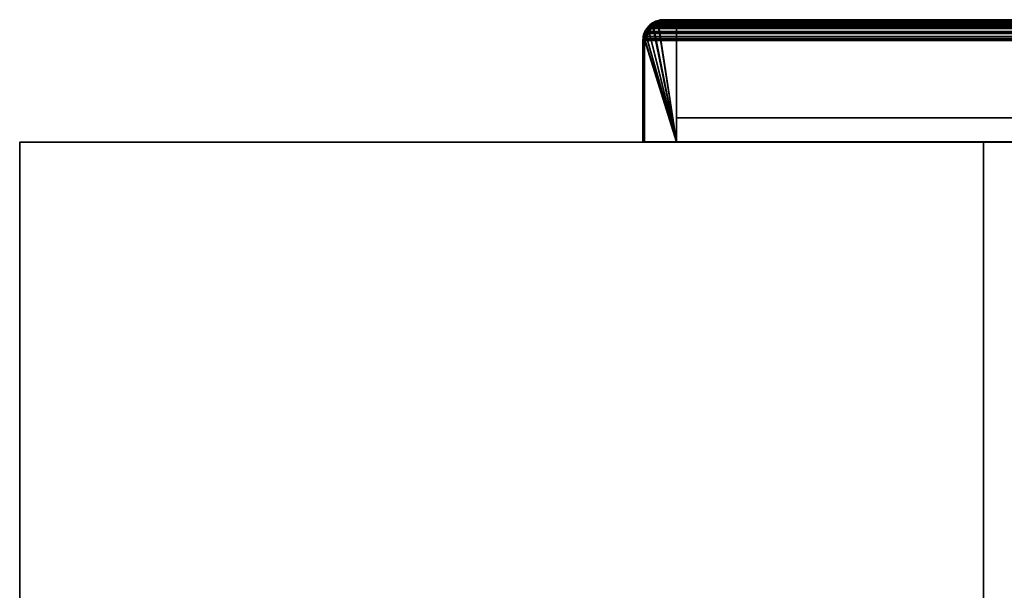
# Model space of a CAD drawing. Header units: millimetres. Extents: x -590 to 3690, y -120 to 127.
# Tile 267 of 656: x 835 to 988, y 38 to 127. Entities that reach past the tile are written whole.
import ezdxf

# ---------------------------------------------------------------- set-up
doc = ezdxf.new("R2010")
doc.units = ezdxf.units.MM
doc.layers.add('152', color=7, linetype='Continuous', true_color=0xffffff)

# ---------------------------------------------------------------- blocks, each defined once
blk = doc.blocks.new('UG_SURFACE_002')
at = {"layer": '152', "color": 252, "linetype": 'Continuous', "lineweight": 35}
for points in [[(2165, -31.2, 2203), (2165, 108.2, 2203), (835, 108.2, 2203), (835, -31.2, 2203)], [(835, -31.2, 2203), (835, 108.2, 2203), (835, 108.2, -7), (835, -31.2, -7)], [(835, -31.2, -7), (835, 108.2, -7), (985, 108.2, -7), (985, -31.2, -7)], [(835, 108.2, 2203), (2165, 108.2, 2203), (2015, 108.2, 2053), (985, 108.2, 2053)], [(985, 108.2, 2053), (985, 108.2, -7), (835, 108.2, -7), (835, 108.2, 2203)], [(985, -31.2, -7), (985, 108.2, -7), (985, 108.2, 2053), (985, -31.2, 2053)], [(985, -31.2, 2053), (985, 108.2, 2053), (2015, 108.2, 2053), (2015, -31.2, 2053)]]:
    blk.add_3dface(points, dxfattribs=at)
blk = doc.blocks.new('UG_SURFACE_112')
at = {"layer": '152', "color": 14, "linetype": 'Continuous', "lineweight": 35}
for points in [[(932.85, 125.76, 2100.65), (932.76, 125.67, 2100.74), (932.43, 124.96, 2101.07), (937.25, 108.25, 2096.25)], [(932.48, 125.15, -7), (932.43, 124.96, 2101.07), (932.76, 125.67, 2100.74)], [(932.44, 124.97, -7), (932.48, 125.15, -7), (932.88, 125.75, -7), (937.25, 108.25, -7)], [(932.48, 125.15, -7), (932.76, 125.67, 2100.74), (932.85, 125.76, 2100.65)], [(932.85, 125.76, 2100.65), (932.88, 125.75, -7), (932.48, 125.15, -7)], [(937.25, 108.25, 2096.25), (933.49, 126.35, 2100.01), (932.85, 125.76, 2100.65)], [(932.88, 125.75, -7), (932.85, 125.76, 2100.65), (933.49, 126.35, 2100.01)], [(932.88, 125.75, -7), (933.13, 126.12, -7), (933.5, 126.37, -7), (937.25, 108.25, -7)], [(933.49, 126.35, 2100.01), (933.13, 126.12, -7), (932.88, 125.75, -7)], [(933.49, 126.35, 2100.01), (933.5, 126.37, -7), (933.13, 126.12, -7)], [(937.25, 108.25, 2096.25), (934.31, 126.75, 2099.19), (933.77, 126.61, 2099.73), (933.49, 126.35, 2100.01)], [(933.5, 126.37, -7), (933.49, 126.35, 2100.01), (933.77, 126.61, 2099.73)], [(937.25, 108.25, -7), (933.5, 126.37, -7), (934.1, 126.77, -7), (934.3, 126.81, -7)], [(934.31, 126.75, 2099.19), (934.1, 126.77, -7), (933.5, 126.37, -7)], [(933.5, 126.37, -7), (933.77, 126.61, 2099.73), (934.31, 126.75, 2099.19)], [(934.31, 126.75, 2099.19), (934.3, 126.81, -7), (934.1, 126.77, -7)], [(934.3, 126.81, -7), (935.25, 127, -7), (937.25, 127, -7), (937.25, 108.25, -7)], [(934.3, 126.81, -7), (934.31, 126.75, 2099.19), (935.25, 127, 2098.25)], [(935.25, 127, 2098.25), (935.25, 127, -7), (934.3, 126.81, -7)], [(937.25, 108.25, 2096.25), (937.25, 127, 2096.25), (935.25, 127, 2098.25), (934.31, 126.75, 2099.19)], [(937.25, 127, 2096.25), (937.25, 127, -7), (935.25, 127, -7), (935.25, 127, 2098.25)], [(937.25, 108.25, 2096.25), (937.25, 108.25, -7), (937.25, 127, -7), (937.25, 127, 2096.25)], [(937.25, 108.25, -7), (932.25, 108.25, -7), (932.25, 124, -7), (932.29, 124.18, -7)], [(932.27, 124.18, 2101.23), (932.25, 124, 2101.25), (932.25, 108.25, 2101.25), (937.25, 108.25, 2096.25)], [(932.25, 124, -7), (932.25, 124, 2101.25), (932.27, 124.18, 2101.23)], [(932.27, 124.18, 2101.23), (932.29, 124.18, -7), (932.25, 124, -7)], [(937.25, 108.25, 2096.25), (932.43, 124.96, 2101.07), (932.35, 124.78, 2101.15), (932.27, 124.18, 2101.23)], [(932.29, 124.18, -7), (932.27, 124.18, 2101.23), (932.35, 124.78, 2101.15)], [(937.25, 108.25, -7), (932.29, 124.18, -7), (932.44, 124.97, -7)], [(932.43, 124.96, 2101.07), (932.44, 124.97, -7), (932.29, 124.18, -7)], [(932.29, 124.18, -7), (932.35, 124.78, 2101.15), (932.43, 124.96, 2101.07)], [(932.48, 125.15, -7), (932.44, 124.97, -7), (932.43, 124.96, 2101.07)], [(932.25, 124, -7), (932.25, 108.25, -7), (932.25, 108.25, 2101.25), (932.25, 124, 2101.25)], [(932.25, 108.25, 2101.25), (932.25, 108.25, -7), (937.25, 108.25, -7), (937.25, 108.25, 2096.25)]]:
    blk.add_3dface(points, dxfattribs=at)
blk = doc.blocks.new('UG_SURFACE_113')
at = {"layer": '152', "color": 7, "linetype": 'Continuous', "lineweight": 35}
for points in [[(934.27, 127.06, -7), (934.06, 126.94, 2099.44), (935.25, 127.25, 2098.25)], [(935.25, 127.25, 2098.25), (934.06, 126.94, 2099.44), (934.24, 126.83, 2099.26), (935.25, 127, 2098.25)], [(935.25, 127.25, 2098.25), (935.25, 127.25, -7), (934.27, 127.06, -7)], [(935.25, 127, -7), (934.35, 126.81, -7), (934.27, 127.06, -7), (935.25, 127.25, -7)], [(1009.25, 127.25, 2024.25), (1009.25, 127.25, -7), (935.25, 127.25, -7), (935.25, 127.25, 2098.25)], [(935.25, 127.25, -7), (1009.25, 127.25, -7), (1009.25, 127, -7), (935.25, 127, -7)], [(935.25, 127, 2098.25), (1009.25, 127, 2024.25), (1009.25, 127.25, 2024.25), (935.25, 127.25, 2098.25)], [(1009.25, 127.25, 2024.25), (1010.36, 127.04, -7), (1009.43, 127.22, -7)], [(1010.36, 127.04, -7), (1009.25, 127.25, 2024.25), (1010.44, 126.95, 2023.06)], [(1009.43, 127.22, -7), (1009.25, 127.25, -7), (1009.25, 127.25, 2024.25)], [(1009.41, 126.97, -7), (1009.25, 127, -7), (1009.25, 127.25, -7), (1009.43, 127.22, -7)], [(1010.44, 126.95, 2023.06), (1009.25, 127.25, 2024.25), (1009.25, 127, 2024.25), (1010.35, 126.74, 2023.15)], [(1010.28, 126.8, -7), (1009.41, 126.97, -7), (1009.43, 127.22, -7), (1010.36, 127.04, -7)], [(932.55, 125.81, 2100.95), (932.72, 125.95, -7), (932.23, 125.2, -7)], [(932.23, 125.2, -7), (932.72, 125.95, -7), (932.92, 125.8, -7), (932.46, 125.1, -7)], [(932.23, 125.2, -7), (932.26, 125.17, 2101.24), (932.55, 125.81, 2100.95)], [(932.47, 125.07, 2101.03), (932.64, 125.47, 2100.86), (932.55, 125.81, 2100.95), (932.26, 125.17, 2101.24)], [(933.13, 126.09, 2100.37), (932.46, 125.1, -7), (932.92, 125.8, -7)], [(932.46, 125.08, -7), (932.46, 125.1, -7), (933.13, 126.09, 2100.37)], [(933.13, 126.09, 2100.37), (932.64, 125.47, 2100.86), (932.46, 125.08, -7)], [(932.72, 125.95, -7), (932.55, 125.81, 2100.95), (932.99, 126.22, 2100.51)], [(932.99, 126.22, 2100.51), (932.55, 125.81, 2100.95), (932.64, 125.47, 2100.86), (933.13, 126.09, 2100.37)], [(932.99, 126.22, 2100.51), (932.95, 126.3, -7), (932.72, 125.95, -7)], [(933.12, 126.11, -7), (932.92, 125.8, -7), (932.72, 125.95, -7), (932.95, 126.3, -7)], [(932.92, 125.8, -7), (933.12, 126.11, -7), (933.13, 126.09, 2100.37)], [(932.95, 126.3, -7), (932.99, 126.22, 2100.51), (933.65, 126.83, 2099.85)], [(933.65, 126.83, 2099.85), (933.41, 126.6, -7), (932.95, 126.3, -7)], [(932.95, 126.3, -7), (933.41, 126.6, -7), (933.55, 126.4, -7), (933.13, 126.12, -7)], [(932.95, 126.3, -7), (933.13, 126.12, -7), (933.12, 126.11, -7)], [(933.65, 126.83, 2099.85), (932.99, 126.22, 2100.51), (933.23, 126.22, 2100.27), (934.14, 126.77, 2099.36)], [(933.13, 126.09, 2100.37), (933.23, 126.22, 2100.27), (932.99, 126.22, 2100.51)], [(933.12, 126.11, -7), (933.13, 126.12, -7), (933.23, 126.22, 2100.27)], [(933.23, 126.22, 2100.27), (933.13, 126.09, 2100.37), (933.12, 126.11, -7)], [(933.13, 126.12, -7), (933.55, 126.4, -7), (933.23, 126.22, 2100.27)], [(934.14, 126.77, 2099.36), (933.23, 126.22, 2100.27), (933.55, 126.4, -7)], [(934.01, 127.01, -7), (933.41, 126.6, -7), (933.65, 126.83, 2099.85)], [(934.07, 126.76, -7), (933.55, 126.4, -7), (933.41, 126.6, -7), (934.01, 127.01, -7)], [(933.55, 126.4, -7), (934.07, 126.76, -7), (934.14, 126.77, 2099.36)], [(934.01, 127.01, -7), (933.65, 126.83, 2099.85), (934.06, 126.94, 2099.44)], [(934.14, 126.77, 2099.36), (934.06, 126.94, 2099.44), (933.65, 126.83, 2099.85)], [(934.06, 126.94, 2099.44), (934.06, 127.01, -7), (934.01, 127.01, -7)], [(934.07, 126.76, -7), (934.01, 127.01, -7), (934.06, 127.01, -7)], [(934.27, 127.06, -7), (934.06, 127.01, -7), (934.06, 126.94, 2099.44)], [(934.06, 127.01, -7), (934.27, 127.06, -7), (934.35, 126.81, -7), (934.14, 126.77, -7)], [(934.14, 126.77, -7), (934.07, 126.76, -7), (934.06, 127.01, -7)], [(934.14, 126.77, 2099.36), (934.24, 126.83, 2099.26), (934.06, 126.94, 2099.44)], [(934.07, 126.76, -7), (934.14, 126.77, -7), (934.14, 126.77, 2099.36)], [(934.14, 126.77, -7), (934.35, 126.81, -7), (934.24, 126.83, 2099.26)], [(934.24, 126.83, 2099.26), (934.14, 126.77, 2099.36), (934.14, 126.77, -7)], [(935.25, 127, 2098.25), (934.24, 126.83, 2099.26), (934.35, 126.81, -7)], [(934.35, 126.81, -7), (935.25, 127, -7), (935.25, 127, 2098.25)], [(1009.25, 127, 2024.25), (935.25, 127, 2098.25), (935.25, 127, -7), (1009.25, 127, -7)], [(1009.25, 127, -7), (1009.41, 126.97, -7), (1010.35, 126.74, 2023.15)], [(1010.35, 126.74, 2023.15), (1009.25, 127, 2024.25), (1009.25, 127, -7)], [(1010.35, 126.74, 2023.15), (1009.41, 126.97, -7), (1010.28, 126.8, -7)], [(1010.35, 126.79, -7), (1010.28, 126.8, -7), (1010.36, 127.04, -7), (1010.44, 127.03, -7)], [(1010.35, 126.74, 2023.15), (1010.28, 126.8, -7), (1010.35, 126.79, -7)], [(1010.35, 126.79, -7), (1010.35, 126.79, -7), (1010.44, 127.03, -7), (1010.45, 127.02, -7)], [(1010.45, 127.02, -7), (1011.2, 126.53, -7), (1011.05, 126.33, -7), (1010.35, 126.79, -7)], [(1010.35, 126.74, 2023.15), (1010.61, 126.67, 2022.89), (1010.81, 126.85, 2022.69), (1010.44, 126.95, 2023.06)], [(1010.35, 126.79, -7), (1011.05, 126.33, -7), (1011.36, 126.1, 2022.14)], [(1011.36, 126.1, 2022.14), (1010.61, 126.67, 2022.89), (1010.35, 126.79, -7)], [(1010.35, 126.79, -7), (1010.35, 126.79, -7), (1010.35, 126.74, 2023.15)], [(1010.61, 126.67, 2022.89), (1010.35, 126.74, 2023.15), (1010.35, 126.79, -7)], [(1010.44, 126.95, 2023.06), (1010.44, 127.03, -7), (1010.36, 127.04, -7)], [(1010.44, 126.95, 2023.06), (1010.45, 127.02, -7), (1010.44, 127.03, -7)], [(1011.2, 126.53, -7), (1010.45, 127.02, -7), (1010.44, 126.95, 2023.06)], [(1011.2, 126.53, -7), (1010.44, 126.95, 2023.06), (1010.81, 126.85, 2022.69)], [(1011.52, 126.23, 2021.98), (1010.81, 126.85, 2022.69), (1010.61, 126.67, 2022.89), (1011.36, 126.1, 2022.14)], [(1010.81, 126.85, 2022.69), (1011.55, 126.3, -7), (1011.2, 126.53, -7)], [(1010.81, 126.85, 2022.69), (1011.52, 126.23, 2021.98), (1011.55, 126.3, -7)], [(1011.37, 126.12, -7), (1011.05, 126.33, -7), (1011.2, 126.53, -7), (1011.55, 126.3, -7)], [(1011.05, 126.33, -7), (1011.37, 126.12, -7), (1011.36, 126.1, 2022.14)], [(1011.36, 126.1, 2022.14), (1011.46, 126.03, 2022.04), (1011.52, 126.23, 2021.98)], [(1011.46, 126.03, 2022.04), (1011.36, 126.1, 2022.14), (1011.37, 126.12, -7)], [(1011.55, 126.3, -7), (1011.85, 125.84, -7), (1011.65, 125.7, -7), (1011.37, 126.12, -7)], [(1011.37, 126.12, -7), (1011.95, 125.3, 2021.55), (1011.46, 126.03, 2022.04)], [(1011.37, 126.12, -7), (1011.65, 125.7, -7), (1012.02, 125.09, 2021.48)], [(1012.02, 125.09, 2021.48), (1011.95, 125.3, 2021.55), (1011.37, 126.12, -7)], [(1011.85, 125.95, 2021.65), (1011.52, 126.23, 2021.98), (1011.46, 126.03, 2022.04), (1011.95, 125.3, 2021.55)], [(1011.85, 125.84, -7), (1011.55, 126.3, -7), (1011.52, 126.23, 2021.98)], [(1011.52, 126.23, 2021.98), (1012.26, 125.24, -7), (1011.85, 125.84, -7)], [(1012.26, 125.24, -7), (1011.52, 126.23, 2021.98), (1011.85, 125.95, 2021.65)], [(1012.01, 125.18, -7), (1011.65, 125.7, -7), (1011.85, 125.84, -7), (1012.26, 125.24, -7)], [(1011.65, 125.7, -7), (1012.01, 125.18, -7), (1012.02, 125.09, 2021.48)], [(1011.85, 125.95, 2021.65), (1012.26, 125.19, -7), (1012.26, 125.24, -7)], [(1011.85, 125.95, 2021.65), (1012.25, 125.18, 2021.25), (1012.26, 125.19, -7)], [(1011.95, 125.3, 2021.55), (1012.25, 125.18, 2021.25), (1011.85, 125.95, 2021.65)], [(932, 124, 2101.5), (932.22, 125.19, -7), (932.21, 125.11, -7)], [(932.22, 125.19, -7), (932, 124, 2101.5), (932.11, 124.85, 2101.39)], [(932.21, 125.11, -7), (932.03, 124.18, -7), (932, 124, 2101.5)], [(932.25, 124, 2101.25), (932.35, 124.79, 2101.15), (932.11, 124.85, 2101.39), (932, 124, 2101.5)], [(932.03, 124.18, -7), (932, 124, -7), (932, 124, 2101.5)], [(932.28, 124.16, -7), (932.25, 124, -7), (932, 124, -7), (932.03, 124.18, -7)], [(932.45, 125.03, -7), (932.28, 124.16, -7), (932.03, 124.18, -7), (932.21, 125.11, -7)], [(932.22, 125.19, -7), (932.11, 124.85, 2101.39), (932.26, 125.17, 2101.24)], [(932.26, 125.17, 2101.24), (932.11, 124.85, 2101.39), (932.35, 124.79, 2101.15), (932.47, 125.07, 2101.03)], [(932.21, 125.11, -7), (932.22, 125.19, -7), (932.46, 125.1, -7), (932.46, 125.08, -7)], [(932.46, 125.08, -7), (932.45, 125.03, -7), (932.21, 125.11, -7)], [(932.26, 125.17, 2101.24), (932.23, 125.2, -7), (932.22, 125.19, -7)], [(932.46, 125.1, -7), (932.22, 125.19, -7), (932.23, 125.2, -7)], [(932.25, 124, -7), (932.28, 124.16, -7), (932.47, 125.07, 2101.03)], [(932.47, 125.07, 2101.03), (932.35, 124.79, 2101.15), (932.25, 124, -7)], [(932.35, 124.79, 2101.15), (932.25, 124, 2101.25), (932.25, 124, -7)], [(932.47, 125.07, 2101.03), (932.28, 124.16, -7), (932.45, 125.03, -7)], [(932.45, 125.03, -7), (932.46, 125.08, -7), (932.47, 125.07, 2101.03)], [(932.64, 125.47, 2100.86), (932.47, 125.07, 2101.03), (932.46, 125.08, -7)], [(1012.25, 125.18, 2021.25), (1011.95, 125.3, 2021.55), (1012.02, 125.09, 2021.48)], [(1012.01, 125.18, -7), (1012.26, 125.24, -7), (1012.26, 125.19, -7)], [(1012.02, 125.1, -7), (1012.01, 125.18, -7), (1012.26, 125.19, -7)], [(1012.01, 125.18, -7), (1012.02, 125.1, -7), (1012.02, 125.09, 2021.48)], [(1012.26, 125.19, -7), (1012.31, 124.98, -7), (1012.06, 124.9, -7), (1012.02, 125.1, -7)], [(1012.02, 125.09, 2021.48), (1012.2, 124.57, 2021.3), (1012.34, 125.01, 2021.16), (1012.25, 125.18, 2021.25)], [(1012.02, 125.1, -7), (1012.06, 124.9, -7), (1012.25, 124, 2021.25)], [(1012.25, 124, 2021.25), (1012.2, 124.57, 2021.3), (1012.02, 125.1, -7)], [(1012.2, 124.57, 2021.3), (1012.02, 125.09, 2021.48), (1012.02, 125.1, -7)], [(1012.25, 124, -7), (1012.06, 124.9, -7), (1012.31, 124.98, -7), (1012.5, 124, -7)], [(1012.06, 124.9, -7), (1012.25, 124, -7), (1012.25, 124, 2021.25)], [(1012.5, 124, 2021), (1012.34, 125.01, 2021.16), (1012.2, 124.57, 2021.3), (1012.25, 124, 2021.25)], [(1012.31, 124.98, -7), (1012.26, 125.19, -7), (1012.25, 125.18, 2021.25)], [(1012.31, 124.98, -7), (1012.25, 125.18, 2021.25), (1012.34, 125.01, 2021.16)], [(1012.34, 125.01, 2021.16), (1012.5, 124, -7), (1012.31, 124.98, -7)], [(1012.34, 125.01, 2021.16), (1012.5, 124, 2021), (1012.5, 124, -7)], [(932, 124, -7), (932, 108.25, -7), (932, 108.25, 2101.5), (932, 124, 2101.5)], [(932, 124, 2101.5), (932, 108.25, 2101.5), (932.25, 108.25, 2101.25), (932.25, 124, 2101.25)], [(932, 108.25, -7), (932, 124, -7), (932.25, 124, -7), (932.25, 108.25, -7)], [(932.25, 124, 2101.25), (932.25, 108.25, 2101.25), (932.25, 108.25, -7), (932.25, 124, -7)], [(1012.5, 124, -7), (1012.5, 86, -7), (1012.25, 86, -7), (1012.25, 124, -7)], [(1012.25, 86, 2021.25), (1012.25, 124, 2021.25), (1012.25, 124, -7), (1012.25, 86, -7)], [(1012.25, 124, 2021.25), (1012.25, 86, 2021.25), (1012.5, 86, 2021), (1012.5, 124, 2021)], [(1012.5, 86, -7), (1012.5, 124, -7), (1012.5, 124, 2021), (1012.5, 86, 2021)], [(932, 108.25, 2101.5), (932, 108.25, -7), (932.25, 108.25, -7), (932.25, 108.25, 2101.25)], [(1012.25, 86, 2021.25), (1012.25, 86, -7), (1012.5, 86, -7), (1012.5, 86, 2021)]]:
    blk.add_3dface(points, dxfattribs=at)
blk = doc.blocks.new('UG_SURFACE_114')
at = {"layer": '152', "color": 41, "linetype": 'Continuous', "lineweight": 35}
for points in [[(937.25, 112, -7), (937.25, 127, -7), (1007.25, 127, -7), (1007.25, 112, -7)], [(937.25, 127, -7), (937.25, 112, -7), (937.25, 112, 2096.25), (937.25, 127, 2096.25)], [(1007.25, 127, 2026.25), (1007.25, 127, -7), (937.25, 127, -7), (937.25, 127, 2096.25)], [(1007.25, 112, 2026.25), (1007.25, 127, 2026.25), (937.25, 127, 2096.25), (937.25, 112, 2096.25)], [(1007.25, 112, -7), (1007.25, 127, -7), (1007.25, 127, 2026.25), (1007.25, 112, 2026.25)], [(937.25, 112, 2096.25), (937.25, 112, -7), (1007.25, 112, -7), (1007.25, 112, 2026.25)]]:
    blk.add_3dface(points, dxfattribs=at)
blk = doc.blocks.new('UG_SURFACE_116')
at = {"layer": '152', "color": 7, "linetype": 'Continuous', "lineweight": 35}
for points in [[(934.32, 127.03, 2099.18), (935.25, 127.25, 2098.25), (935.25, 127, 2098.25), (934.15, 126.74, 2099.35)], [(934.32, 127.03, 2099.18), (2065.69, 127.09, 2099.19), (2064.75, 127.25, 2098.25)], [(2064.75, 127.25, 2098.25), (935.25, 127.25, 2098.25), (934.32, 127.03, 2099.18)], [(2064.75, 127.25, 2098.25), (1990.75, 127.25, 2024.25), (1009.25, 127.25, 2024.25), (935.25, 127.25, 2098.25)], [(1009.25, 127, 2024.25), (935.25, 127, 2098.25), (935.25, 127.25, 2098.25), (1009.25, 127.25, 2024.25)], [(933.04, 126.03, 2100.46), (932.55, 125.3, 2100.95), (932.32, 125.41, 2101.18), (932.73, 126.01, 2100.77)], [(2067.26, 126, 2100.76), (932.73, 126.01, 2100.77), (932.32, 125.41, 2101.18)], [(932.32, 125.41, 2101.18), (2067.58, 125.6, 2101.08), (2067.26, 126, 2100.76)], [(932.55, 125.3, 2100.95), (933.04, 126.03, 2100.46), (2067.36, 125.47, 2100.86)], [(932.73, 126.01, 2100.77), (932.86, 126.2, 2100.64), (933.04, 126.03, 2100.46)], [(932.86, 126.2, 2100.64), (932.73, 126.01, 2100.77), (2067.26, 126, 2100.76)], [(932.86, 126.2, 2100.64), (933.47, 126.66, 2100.03), (933.89, 126.67, 2099.61), (933.13, 126.1, 2100.37)], [(2066.53, 126.65, 2100.03), (933.47, 126.66, 2100.03), (932.86, 126.2, 2100.64)], [(932.86, 126.2, 2100.64), (2066.94, 126.4, 2100.44), (2066.53, 126.65, 2100.03)], [(932.86, 126.2, 2100.64), (2067.26, 126, 2100.76), (2066.94, 126.4, 2100.44)], [(933.13, 126.1, 2100.37), (933.04, 126.03, 2100.46), (932.86, 126.2, 2100.64)], [(2067.36, 125.47, 2100.86), (933.04, 126.03, 2100.46), (933.13, 126.1, 2100.37)], [(2066.86, 126.1, 2100.36), (933.13, 126.1, 2100.37), (933.89, 126.67, 2099.61)], [(933.13, 126.1, 2100.37), (2066.86, 126.1, 2100.36), (2067.36, 125.47, 2100.86)], [(933.47, 126.66, 2100.03), (2066.53, 126.65, 2100.03), (2065.84, 127.06, 2099.34)], [(933.78, 126.9, 2099.72), (933.47, 126.66, 2100.03), (2065.84, 127.06, 2099.34)], [(933.47, 126.66, 2100.03), (933.78, 126.9, 2099.72), (933.89, 126.67, 2099.61)], [(933.78, 126.9, 2099.72), (2065.84, 127.06, 2099.34), (2065.69, 127.09, 2099.19)], [(2065.69, 127.09, 2099.19), (934.32, 127.03, 2099.18), (933.78, 126.9, 2099.72)], [(934.15, 126.74, 2099.35), (933.89, 126.67, 2099.61), (933.78, 126.9, 2099.72), (934.32, 127.03, 2099.18)], [(2066.77, 126.22, 2100.27), (933.89, 126.67, 2099.61), (934.15, 126.74, 2099.35)], [(2066.77, 126.22, 2100.27), (2066.86, 126.1, 2100.36), (933.89, 126.67, 2099.61)], [(934.15, 126.74, 2099.35), (935.25, 127, 2098.25), (2064.75, 127, 2098.25)], [(2064.75, 127, 2098.25), (2065.76, 126.83, 2099.26), (934.15, 126.74, 2099.35)], [(2065.76, 126.83, 2099.26), (2065.85, 126.77, 2099.35), (934.15, 126.74, 2099.35)], [(934.15, 126.74, 2099.35), (2065.85, 126.77, 2099.35), (2066.77, 126.22, 2100.27)], [(2064.75, 127, 2098.25), (935.25, 127, 2098.25), (1009.25, 127, 2024.25), (1990.75, 127, 2024.25)], [(932.25, 124, 2101.25), (932, 124, 2101.5), (932.02, 124.26, 2101.48)], [(2067.97, 124.25, 2101.47), (932.02, 124.26, 2101.48), (932, 124, 2101.5)], [(932, 124, 2101.5), (2068, 124, 2101.5), (2067.97, 124.25, 2101.47)], [(932.02, 124.26, 2101.48), (932.06, 124.62, 2101.44), (932.3, 124.57, 2101.2), (932.25, 124, 2101.25)], [(932.06, 124.62, 2101.44), (932.02, 124.26, 2101.48), (2067.97, 124.25, 2101.47)], [(932.48, 125.09, 2101.02), (932.3, 124.57, 2101.2), (932.06, 124.62, 2101.44), (932.24, 125.17, 2101.26)], [(2067.76, 125.16, 2101.26), (932.24, 125.17, 2101.26), (932.06, 124.62, 2101.44)], [(932.06, 124.62, 2101.44), (2067.89, 124.85, 2101.39), (2067.76, 125.16, 2101.26)], [(932.06, 124.62, 2101.44), (2067.97, 124.25, 2101.47), (2067.89, 124.85, 2101.39)], [(932.24, 125.17, 2101.26), (2067.76, 125.16, 2101.26), (2067.58, 125.6, 2101.08)], [(932.32, 125.41, 2101.18), (932.24, 125.17, 2101.26), (2067.58, 125.6, 2101.08)], [(932.24, 125.17, 2101.26), (932.32, 125.41, 2101.18), (932.55, 125.3, 2100.95), (932.48, 125.09, 2101.02)], [(2067.75, 124, 2101.25), (932.25, 124, 2101.25), (932.3, 124.57, 2101.2)], [(932.3, 124.57, 2101.2), (932.48, 125.09, 2101.02), (2067.52, 125.09, 2101.02)], [(2067.52, 125.09, 2101.02), (2067.65, 124.79, 2101.15), (932.3, 124.57, 2101.2)], [(2067.65, 124.79, 2101.15), (2067.75, 124, 2101.25), (932.3, 124.57, 2101.2)], [(2067.36, 125.47, 2100.86), (932.48, 125.09, 2101.02), (932.55, 125.3, 2100.95)], [(2067.36, 125.47, 2100.86), (2067.52, 125.09, 2101.02), (932.48, 125.09, 2101.02)], [(932.25, 124, 2101.25), (932.25, 108.25, 2101.25), (932, 108.25, 2101.5), (932, 124, 2101.5)], [(932, 124, 2101.5), (932, 108.25, 2101.5), (2068, 108.25, 2101.5), (2068, 124, 2101.5)], [(2067.75, 124, 2101.25), (2067.75, 108.25, 2101.25), (932.25, 108.25, 2101.25), (932.25, 124, 2101.25)], [(2067.75, 108.25, 2101.25), (2068, 108.25, 2101.5), (932, 108.25, 2101.5), (932.25, 108.25, 2101.25)]]:
    blk.add_3dface(points, dxfattribs=at)
blk = doc.blocks.new('UG_SURFACE_118')
at = {"layer": '152', "color": 14, "linetype": 'Continuous', "lineweight": 35}
for points in [[(933.6, 126.46, 2099.9), (937.25, 108.25, 2096.25), (932.25, 108.25, 2101.25), (932.25, 124, 2101.25)], [(932.25, 124, 2101.25), (932.27, 124.24, 2101.23), (933.6, 126.46, 2099.9)], [(933.6, 126.46, 2099.9), (932.27, 124.24, 2101.23), (932.3, 124.57, 2101.2), (932.47, 125.08, 2101.03)], [(933.6, 126.46, 2099.9), (932.47, 125.08, 2101.03), (932.55, 125.3, 2100.95), (932.92, 125.86, 2100.58)], [(2067.07, 125.84, 2100.57), (932.92, 125.86, 2100.58), (932.55, 125.3, 2100.95)], [(932.55, 125.3, 2100.95), (2067.36, 125.47, 2100.86), (2067.07, 125.84, 2100.57)], [(932.92, 125.86, 2100.58), (933.04, 126.03, 2100.46), (933.6, 126.46, 2099.9)], [(933.04, 126.03, 2100.46), (932.92, 125.86, 2100.58), (2067.07, 125.84, 2100.57)], [(2066.4, 126.44, 2099.9), (933.6, 126.46, 2099.9), (933.04, 126.03, 2100.46)], [(933.04, 126.03, 2100.46), (2066.77, 126.22, 2100.27), (2066.4, 126.44, 2099.9)], [(933.04, 126.03, 2100.46), (2067.07, 125.84, 2100.57), (2066.77, 126.22, 2100.27)], [(933.6, 126.46, 2099.9), (2066.4, 126.44, 2099.9), (2065.76, 126.83, 2099.26)], [(933.89, 126.67, 2099.61), (933.6, 126.46, 2099.9), (2065.76, 126.83, 2099.26)], [(937.25, 108.25, 2096.25), (933.6, 126.46, 2099.9), (933.89, 126.67, 2099.61), (934.39, 126.79, 2099.11)], [(933.89, 126.67, 2099.61), (2065.76, 126.83, 2099.26), (2065.61, 126.85, 2099.11)], [(2065.61, 126.85, 2099.11), (934.39, 126.79, 2099.11), (933.89, 126.67, 2099.61)], [(934.39, 126.79, 2099.11), (2065.61, 126.85, 2099.11), (2064.75, 127, 2098.25)], [(2064.75, 127, 2098.25), (935.25, 127, 2098.25), (934.39, 126.79, 2099.11)], [(934.39, 126.79, 2099.11), (935.25, 127, 2098.25), (937.25, 127, 2096.25), (937.25, 108.25, 2096.25)], [(2064.75, 127, 2098.25), (2062.75, 127, 2096.25), (937.25, 127, 2096.25), (935.25, 127, 2098.25)], [(2062.75, 108.25, 2096.25), (937.25, 108.25, 2096.25), (937.25, 127, 2096.25), (2062.75, 127, 2096.25)], [(2067.72, 124.23, 2101.22), (932.27, 124.24, 2101.23), (932.25, 124, 2101.25)], [(932.25, 124, 2101.25), (2067.75, 124, 2101.25), (2067.72, 124.23, 2101.22)], [(932.3, 124.57, 2101.2), (932.27, 124.24, 2101.23), (2067.72, 124.23, 2101.22)], [(2067.53, 125.07, 2101.03), (932.47, 125.08, 2101.03), (932.3, 124.57, 2101.2)], [(932.3, 124.57, 2101.2), (2067.65, 124.79, 2101.15), (2067.53, 125.07, 2101.03)], [(932.3, 124.57, 2101.2), (2067.72, 124.23, 2101.22), (2067.65, 124.79, 2101.15)], [(932.47, 125.08, 2101.03), (2067.53, 125.07, 2101.03), (2067.36, 125.47, 2100.86)], [(932.55, 125.3, 2100.95), (932.47, 125.08, 2101.03), (2067.36, 125.47, 2100.86)], [(932.25, 124, 2101.25), (932.25, 108.25, 2101.25), (2067.75, 108.25, 2101.25), (2067.75, 124, 2101.25)], [(2062.75, 108.25, 2096.25), (2067.75, 108.25, 2101.25), (932.25, 108.25, 2101.25), (937.25, 108.25, 2096.25)]]:
    blk.add_3dface(points, dxfattribs=at)
blk = doc.blocks.new('UG_SURFACE_119')
at = {"layer": '152', "color": 41, "linetype": 'Continuous', "lineweight": 35}
for points in [[(937.25, 112, 2096.25), (937.25, 127, 2096.25), (1007.25, 127, 2026.25), (1007.25, 112, 2026.25)], [(937.25, 127, 2096.25), (937.25, 112, 2096.25), (2062.75, 112, 2096.25), (2062.75, 127, 2096.25)], [(2062.75, 127, 2096.25), (1992.75, 127, 2026.25), (1007.25, 127, 2026.25), (937.25, 127, 2096.25)], [(1992.75, 112, 2026.25), (2062.75, 112, 2096.25), (937.25, 112, 2096.25), (1007.25, 112, 2026.25)]]:
    blk.add_3dface(points, dxfattribs=at)

msp = doc.modelspace()

# ---------------------------------------------------------------- linework, layer by layer
at = {"layer": '152', "color": 252, "linetype": 'Continuous', "lineweight": -3, "true_color": 0x939598}
for p, q in [((935.25, 127.25, -7), (1009.25, 127.25, -7)), ((935.25, 127.25, 2098.25), (2064.75, 127.25, 2098.25)), ((935.25, 127.25, -7), (935.25, 127.25, 2098.25)), ((935.25, 127.25, 2098.25), (1009.25, 127.25, 2024.25)), ((1009.25, 127.25, 2024.25), (935.25, 127.25, 2098.25)), ((935.25, 127, -7), (937.25, 127, -7)), ((937.25, 127, 2096.25), (935.25, 127, 2098.25)), ((1009.25, 127, 2024.25), (935.25, 127, 2098.25)), ((935.25, 127, -7), (935.25, 127, 2098.25)), ((935.25, 127, -7), (1009.25, 127, -7)), ((935.25, 127, 2098.25), (1009.25, 127, 2024.25)), ((935.25, 127, 2098.25), (937.25, 127, 2096.25)), ((935.25, 127, 2098.25), (2064.75, 127, 2098.25)), ((937.25, 127, 2096.25), (2062.75, 127, 2096.25)), ((937.25, 127, 2096.25), (1007.25, 127, 2026.25)), ((937.25, 127, 2096.25), (937.25, 112, 2096.25)), ((937.25, 112, 2096.25), (937.25, 127, 2096.25)), ((1007.25, 127, 2026.25), (937.25, 127, 2096.25)), ((937.25, 127, -7), (937.25, 127, 2096.25)), ((937.25, 127, 2096.25), (937.25, 108.25, 2096.25)), ((937.25, 127, -7), (1007.25, 127, -7)), ((937.25, 127, 2096.25), (937.25, 108.25, 2096.25)), ((937.25, 112, -7), (937.25, 127, -7)), ((937.25, 127, 2096.25), (2062.75, 127, 2096.25)), ((937.25, 127, -7), (937.25, 108.25, -7)), ((937.25, 127, -7), (937.25, 127, 2096.25)), ((932, 124, -7), (932, 124, 2101.5)), ((932, 108.25, 2101.5), (932, 124, 2101.5)), ((932, 108.25, -7), (932, 124, -7)), ((932, 124, 2101.5), (2068, 124, 2101.5)), ((932, 124, 2101.5), (932, 108.25, 2101.5)), ((932.25, 108.25, 2101.25), (932.25, 124, 2101.25)), ((932.25, 124, -7), (932.25, 124, 2101.25)), ((932.25, 108.25, 2101.25), (932.25, 124, 2101.25)), ((932.25, 108.25, -7), (932.25, 124, -7)), ((932.25, 108.25, 2101.25), (932.25, 124, 2101.25)), ((932.25, 124, 2101.25), (2067.75, 124, 2101.25)), ((932.25, 124, 2101.25), (2067.75, 124, 2101.25)), ((932.25, 124, -7), (932.25, 124, 2101.25)), ((932.25, 108.25, -7), (932.25, 124, -7)), ((932.25, 124, 2101.25), (932.25, 108.25, 2101.25)), ((1007.25, 112, -7), (937.25, 112, -7)), ((937.25, 112, -7), (937.25, 112, 2096.25)), ((1007.25, 112, 2026.25), (937.25, 112, 2096.25)), ((937.25, 112, 2096.25), (1007.25, 112, 2026.25)), ((937.25, 112, 2096.25), (2062.75, 112, 2096.25)), ((835, -31.2, 2203), (835, 108.2, 2203)), ((835, 108.2, 2203), (2165, 108.2, 2203)), ((835, 108.2, -7), (835, 108.2, 2203)), ((835, 108.2, -7), (985, 108.2, -7)), ((835, 108.2, -7), (835, -31.2, -7)), ((932, 108.25, -7), (932, 108.25, 2101.5)), ((932, 108.25, 2101.5), (2068, 108.25, 2101.5)), ((932.25, 108.25, -7), (932, 108.25, -7)), ((932, 108.25, 2101.5), (932.25, 108.25, 2101.25)), ((932.25, 108.25, 2101.25), (932, 108.25, 2101.5)), ((932.25, 108.25, -7), (932.25, 108.25, 2101.25)), ((932.25, 108.25, 2101.25), (937.25, 108.25, 2096.25)), ((932.25, 108.25, -7), (932.25, 108.25, 2101.25)), ((937.25, 108.25, -7), (932.25, 108.25, -7)), ((932.25, 108.25, 2101.25), (2067.75, 108.25, 2101.25)), ((937.25, 108.25, 2096.25), (932.25, 108.25, 2101.25)), ((932.25, 108.25, 2101.25), (2067.75, 108.25, 2101.25)), ((937.25, 108.25, 2096.25), (2062.75, 108.25, 2096.25)), ((937.25, 108.25, -7), (937.25, 108.25, 2096.25)), ((985, -31.2, 2053), (985, 108.2, 2053)), ((2015, 108.2, 2053), (985, 108.2, 2053)), ((985, 108.2, 2053), (985, 108.2, -7)), ((985, 108.2, -7), (985, -31.2, -7))]:
    msp.add_line(p, q, dxfattribs=at)
msp.add_arc((935.25, 124, -7), 3, 90, 180, dxfattribs=at)
for points in [[(935.25, 127.25, -7), (932, 127.25, -7), (932, 124, -7)], [(935.25, 127.25, 2098.25), (932, 127.25, 2101.5), (932, 124, 2101.5)], [(935.25, 127, 2098.25), (932.25, 127, 2101.25), (932.25, 124, 2101.25)]]:
    msp.add_rational_spline(points, [1, 0.707106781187, 1], degree=2, dxfattribs=at)
for points, knots in [([(935.25, 127.25, 2098.25), (934.51, 127.25, 2098.99), (933.78, 127.01, 2099.72), (932.84, 126.22, 2100.66), (932.56, 125.88, 2100.94), (932.13, 125.03, 2101.37), (932, 124.52, 2101.5), (932, 124, 2101.5)], [0, 0, 0, 0, 0.5, 0.5, 0.75, 0.75, 1, 1, 1, 1]), ([(935.25, 127, -7), (934.46, 127, -7), (933.68, 126.68, -7), (932.57, 125.57, -7), (932.25, 124.79, -7), (932.25, 124, -7)], [0, 0, 0, 0, 0.5, 0.5, 1, 1, 1, 1]), ([(935.25, 127, 2098.25), (934.58, 127, 2098.92), (933.9, 126.78, 2099.6), (933.03, 126.05, 2100.47), (932.76, 125.73, 2100.74), (932.37, 124.95, 2101.13), (932.25, 124.48, 2101.25), (932.25, 124, 2101.25)], [0, 0, 0, 0, 0.5, 0.5, 0.75, 0.75, 1, 1, 1, 1]), ([(935.25, 127, 2098.25), (934.57, 127, 2098.93), (933.9, 126.78, 2099.6), (933.03, 126.05, 2100.47), (932.76, 125.74, 2100.74), (932.37, 124.95, 2101.13), (932.25, 124.48, 2101.25), (932.25, 124, 2101.25)], [0, 0, 0, 0, 0.5, 0.5, 0.75, 0.75, 1, 1, 1, 1]), ([(935.25, 127, 2098.25), (934.57, 127, 2098.93), (933.9, 126.78, 2099.6), (933.03, 126.05, 2100.47), (932.76, 125.74, 2100.74), (932.37, 124.95, 2101.13), (932.25, 124.48, 2101.25), (932.25, 124, 2101.25)], [0, 0, 0, 0, 0.5, 0.5, 0.75, 0.75, 1, 1, 1, 1])]:
    msp.add_open_spline(points, degree=3, knots=knots, dxfattribs=at)
for points, degree in [([(935.25, 127, -7), (935.25, 127.25, -7)], 1), ([(935.25, 127, -7), (935.25, 127, 694.75), (935.25, 127, 1396.5), (935.25, 127, 2098.25)], 3), ([(935.25, 127, 2098.25), (1311.75, 127, 2098.25), (1688.25, 127, 2098.25), (2064.75, 127, 2098.25)], 3), ([(932.25, 124, -7), (932, 124, -7)], 1)]:
    msp.add_open_spline(points, degree=degree, dxfattribs=at)

# ---------------------------------------------------------------- block references
for name in ['UG_SURFACE_113', 'UG_SURFACE_116', 'UG_SURFACE_112', 'UG_SURFACE_118', 'UG_SURFACE_114', 'UG_SURFACE_119', 'UG_SURFACE_002']:
    msp.add_blockref(name, (0, 0), dxfattribs=at)

doc.saveas('drawing.dxf')
